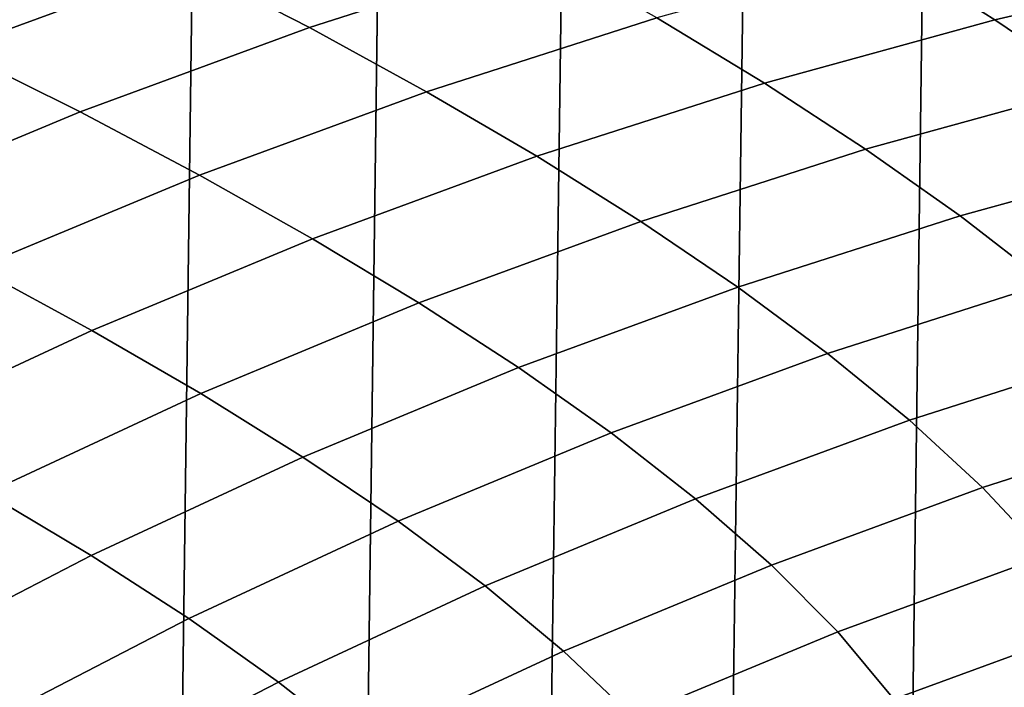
# Model space of a CAD drawing. Header units: metres. Extents: x -166 to 33, y -71 to 34.
# Tile 297 of 332: x 6.5 to 9.65, y 15.83 to 17.97. Entities that reach past the tile are written whole.
import ezdxf

# ---------------------------------------------------------------- set-up
doc = ezdxf.new("R2010")
doc.units = ezdxf.units.M
doc.layers.add('solid_12208131', color=7, linetype='CONTINUOUS')

msp = doc.modelspace()

# ---------------------------------------------------------------- linework, layer by layer
at = {"layer": 'solid_12208131'}
for points in [[(5.303488, -22.825027, -0.2), (5.911822, 22.674566, -0.2), (6.515336, 22.508831, -0.2), (5.91182, -22.674566, -0.2)], [(5.91182, -22.674566, -0.2), (6.515336, 22.508831, -0.2), (7.112642, 22.328314, -0.2), (6.515335, -22.508831, -0.2)], [(6.515335, -22.508831, -0.2), (7.112642, 22.328314, -0.2), (7.703588, 22.133078, -0.2), (7.112641, -22.328314, -0.2)], [(7.112641, -22.328314, -0.2), (7.703588, 22.133078, -0.2), (8.288025, 21.923267, -0.2), (7.703587, -22.133078, -0.2)], [(7.703587, -22.133078, -0.2), (8.288025, 21.923267, -0.2), (8.865869, 21.698912, -0.2), (8.288024, -21.923267, -0.2)], [(8.288024, -21.923267, -0.2), (8.865869, 21.698912, -0.2), (9.436847, 21.460112, -0.2), (8.865868, -21.698912, -0.2)], [(8.865868, -21.698912, -0.2), (9.436847, 21.460112, -0.2), (10.001131, 21.20686, -0.2), (9.436847, -21.460112, -0.2)], [(9.436847, -21.460112, -0.2), (10.001131, 21.20686, -0.2), (10.558856, 20.939127, -0.2), (10.00113, -21.20686, -0.2)], [(7.431724, 17.941057, 91.636574), (8.176206, 18.179886, 91.578178), (7.788947, 18.385866, 87.563454), (7.03636, 18.144331, 87.626579)], [(6.294436, 17.871721, 87.688812), (7.03636, 18.144331, 87.626579), (6.619792, 18.34617, 83.618668), (5.869962, 18.070528, 83.685608)], [(9.624053, 17.966234, 99.565048), (10.368802, 18.138773, 99.514687), (10.040869, 18.352388, 95.485832), (9.287632, 18.177818, 95.540817)], [(7.805934, 17.736248, 95.648972), (8.542219, 17.972351, 95.595222), (8.176206, 18.179886, 91.578178), (7.431724, 17.941057, 91.636574)], [(8.88704, 17.763159, 99.614891), (9.624053, 17.966234, 99.565048), (9.287632, 18.177818, 95.540817), (8.542219, 17.972351, 95.595222)], [(6.69779, 17.671501, 91.694138), (7.431724, 17.941057, 91.636574), (7.03636, 18.144331, 87.626579), (6.294436, 17.871721, 87.688812)], [(9.939137, 17.752872, 103.590927), (10.675301, 17.923363, 103.545166), (10.368802, 18.138773, 99.514687), (9.624053, 17.966234, 99.565048)], [(8.159052, 17.529804, 99.664124), (8.88704, 17.763159, 99.614891), (8.542219, 17.972351, 95.595222), (7.805934, 17.736248, 95.648972)], [(9.210619, 17.55221, 103.636215), (9.939137, 17.752872, 103.590927), (9.624053, 17.966234, 99.565048), (8.88704, 17.763159, 99.614891)], [(7.080081, 17.46977, 95.70195), (7.805934, 17.736248, 95.648972), (7.431724, 17.941057, 91.636574), (6.69779, 17.671501, 91.694138)], [(5.975718, 17.371492, 91.750771), (6.69779, 17.671501, 91.694138), (6.294436, 17.871721, 87.688812), (5.564504, 17.568314, 87.750046)], [(7.441378, 17.266428, 99.712654), (8.159052, 17.529804, 99.664124), (7.805934, 17.736248, 95.648972), (7.080081, 17.46977, 95.70195)], [(8.491022, 17.321627, 103.680954), (9.210619, 17.55221, 103.636215), (8.88704, 17.763159, 99.614891), (8.159052, 17.529804, 99.664124)], [(9.512663, 17.339415, 107.65786), (10.232598, 17.537645, 107.617287), (9.939137, 17.752872, 103.590927), (9.210619, 17.55221, 103.636215)], [(6.36596, 17.173185, 95.754074), (7.080081, 17.46977, 95.70195), (6.69779, 17.671501, 91.694138), (5.975718, 17.371492, 91.750771)], [(8.801544, 17.111628, 107.697945), (9.512663, 17.339415, 107.65786), (9.210619, 17.55221, 103.636215), (8.491022, 17.321627, 103.680954)], [(7.781621, 17.061377, 103.725052), (8.491022, 17.321627, 103.680954), (8.159052, 17.529804, 99.664124), (7.441378, 17.266428, 99.712654)], [(9.791435, 17.124792, 111.679306), (10.5027, 17.32057, 111.643669), (10.232598, 17.537645, 107.617287), (9.512663, 17.339415, 107.65786)], [(6.735303, 16.973295, 99.760406), (7.441378, 17.266428, 99.712654), (7.080081, 17.46977, 95.70195), (6.36596, 17.173185, 95.754074)], [(9.08888, 16.899824, 111.7145), (9.791435, 17.124792, 111.679306), (9.512663, 17.339415, 107.65786), (8.801544, 17.111628, 107.697945)], [(8.1005, 16.854532, 107.73745), (8.801544, 17.111628, 107.697945), (8.491022, 17.321627, 103.680954), (7.781621, 17.061377, 103.725052)], [(7.083685, 16.771727, 103.76844), (7.781621, 17.061377, 103.725052), (7.441378, 17.266428, 99.712654), (6.735303, 16.973295, 99.760406)], [(6.04202, 16.650902, 99.807289), (6.735303, 16.973295, 99.760406), (6.36596, 17.173185, 95.754074), (5.664774, 16.846996, 95.80526)], [(8.396277, 16.645912, 111.749207), (9.08888, 16.899824, 111.7145), (8.801544, 17.111628, 107.697945), (8.1005, 16.854532, 107.73745)], [(9.350674, 16.686279, 115.730446), (10.044575, 16.908405, 115.700363), (9.791435, 17.124792, 111.679306), (9.08888, 16.899824, 111.7145)], [(7.410787, 16.568394, 107.776321), (8.1005, 16.854532, 107.73745), (7.781621, 17.061377, 103.725052), (7.083685, 16.771727, 103.76844)], [(6.398394, 16.453161, 103.811043), (7.083685, 16.771727, 103.76844), (6.735303, 16.973295, 99.760406), (6.04202, 16.650902, 99.807289)], [(8.666604, 16.435577, 115.760109), (9.350674, 16.686279, 115.730446), (9.08888, 16.899824, 111.7145), (8.396277, 16.645912, 111.749207)], [(9.584568, 16.471056, 119.74559), (10.269719, 16.690317, 119.720863), (10.044575, 16.908405, 115.700363), (9.350674, 16.686279, 115.730446)], [(7.71487, 16.363314, 111.783348), (8.396277, 16.645912, 111.749207), (8.1005, 16.854532, 107.73745), (7.410787, 16.568394, 107.776321)], [(6.733568, 16.253691, 107.814491), (7.410787, 16.568394, 107.776321), (7.083685, 16.771727, 103.76844), (6.398394, 16.453161, 103.811043)], [(8.909124, 16.223587, 119.769966), (9.584568, 16.471056, 119.74559), (9.350674, 16.686279, 115.730446), (8.666604, 16.435577, 115.760109)], [(9.788206, 16.254213, 123.759743), (10.464506, 16.470589, 123.740639), (10.269719, 16.690317, 119.720863), (9.584568, 16.471056, 119.74559)], [(7.99359, 16.156549, 115.789291), (8.666604, 16.435577, 115.760109), (8.396277, 16.645912, 111.749207), (7.71487, 16.363314, 111.783348)], [(7.045807, 16.052507, 111.816872), (7.71487, 16.363314, 111.783348), (7.410787, 16.568394, 107.776321), (6.733568, 16.253691, 107.814491)], [(6.069915, 15.91113, 107.851891), (6.733568, 16.253691, 107.814491), (6.398394, 16.453161, 103.811043), (5.72683, 16.106396, 103.852791)], [(9.121488, 16.010002, 123.77858), (9.788206, 16.254213, 123.759743), (9.584568, 16.471056, 119.74559), (8.909124, 16.223587, 119.769966)], [(8.244598, 15.948158, 119.793953), (8.909124, 16.223587, 119.769966), (8.666604, 16.435577, 115.760109), (7.99359, 16.156549, 115.789291)], [(7.332769, 15.849669, 115.817947), (7.99359, 16.156549, 115.789291), (7.71487, 16.363314, 111.783348), (7.045807, 16.052507, 111.816872)], [(6.390146, 15.714187, 111.849724), (7.045807, 16.052507, 111.816872), (6.733568, 16.253691, 107.814491), (6.069915, 15.91113, 107.851891)], [(9.301339, 15.794885, 127.785736), (9.959229, 16.035814, 127.772713), (9.788206, 16.254213, 123.759743), (9.121488, 16.010002, 123.77858)], [(8.465545, 15.7382, 123.797104), (9.121488, 16.010002, 123.77858), (8.909124, 16.223587, 119.769966), (8.244598, 15.948158, 119.793953)], [(7.59211, 15.645237, 119.817505), (8.244598, 15.948158, 119.793953), (7.99359, 16.156549, 115.789291), (7.332769, 15.849669, 115.817947)], [(6.685185, 15.515624, 115.846031), (7.332769, 15.849669, 115.817947), (7.045807, 16.052507, 111.816872), (6.390146, 15.714187, 111.849724)], [(9.959229, 16.035814, 127.772713), (9.301339, 15.794885, 127.785736), (9.446327, 15.578295, 131.791245), (10.095281, 15.815922, 131.784317)], [(8.654083, 15.526734, 127.798546), (9.301339, 15.794885, 127.785736), (9.121488, 16.010002, 123.77858), (8.465545, 15.7382, 123.797104)], [(7.821486, 15.439266, 123.8153), (8.465545, 15.7382, 123.797104), (8.244598, 15.948158, 119.793953), (7.59211, 15.645237, 119.817505)], [(6.952692, 15.315499, 119.840576), (7.59211, 15.645237, 119.817505), (7.332769, 15.849669, 115.817947), (6.685185, 15.515624, 115.846031)]]:
    msp.add_3dface(points, dxfattribs=at)

doc.saveas('drawing.dxf')
